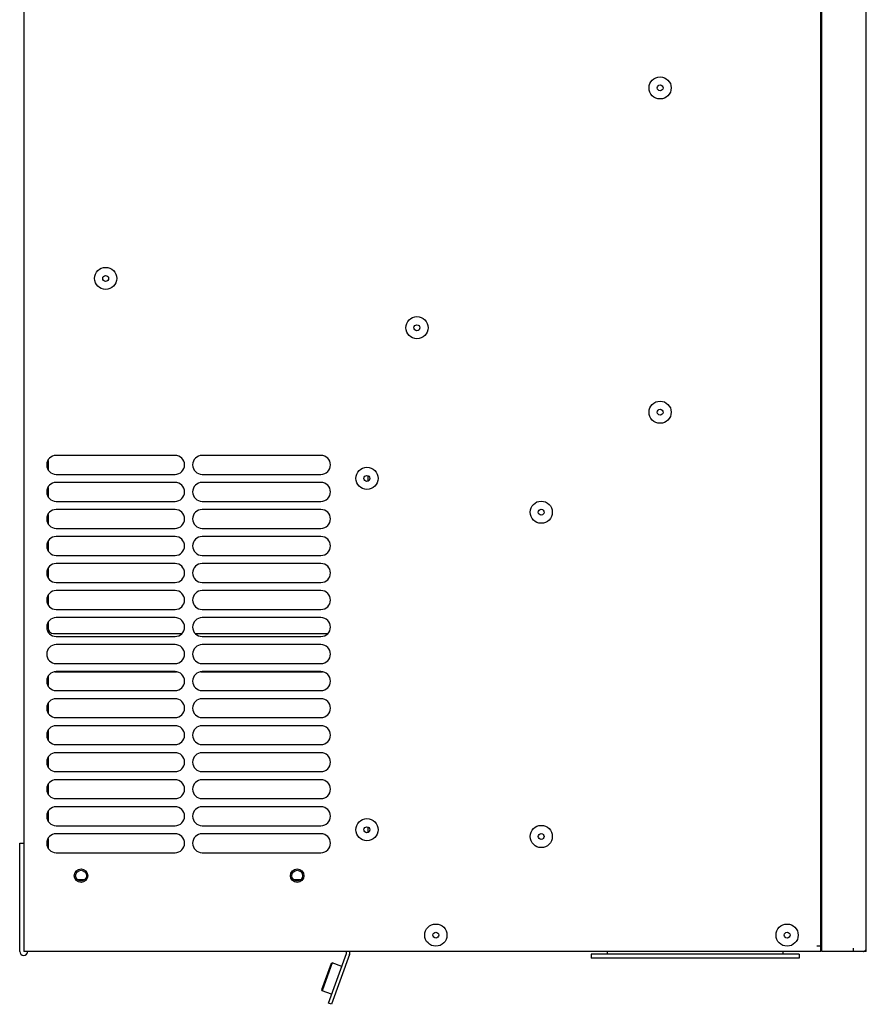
# Model space of a CAD drawing. Header units: millimetres. Extents: x 1117 to 38156, y -1945 to 7303.
# Tile 315 of 656: x 11268 to 11582, y 377 to 741. Entities that reach past the tile are written whole.
import ezdxf

# ---------------------------------------------------------------- set-up
doc = ezdxf.new("R2010")
doc.units = ezdxf.units.MM

msp = doc.modelspace()

# ---------------------------------------------------------------- linework, layer by layer
at = {"color": 7, "linetype": 'Continuous'}
for p, q in [((11269.966, 1054.713), (11269.966, 396.713)), ((11564.966, 396.713), (11564.966, 1040.713)), ((11565.266, 396.713), (11565.266, 1040.713)), ((11581.766, 397.913), (11581.766, 1039.513)), ((11325.966, 580.213), (11281.966, 580.213)), ((11379.966, 580.213), (11335.966, 580.213)), ((11278.966, 578.402), (11278.966, 575.024)), ((11281.966, 573.213), (11325.966, 573.213)), ((11335.966, 573.213), (11379.966, 573.213)), ((11397.466, 570.75), (11397.466, 572.675)), ((11278.966, 568.402), (11278.966, 565.024)), ((11325.966, 570.213), (11281.966, 570.213)), ((11379.966, 570.213), (11335.966, 570.213)), ((11281.966, 563.213), (11325.966, 563.213)), ((11335.966, 563.213), (11379.966, 563.213)), ((11278.966, 558.402), (11278.966, 555.024)), ((11325.966, 560.213), (11281.966, 560.213)), ((11379.966, 560.213), (11335.966, 560.213)), ((11281.966, 553.213), (11325.966, 553.213)), ((11325.966, 550.213), (11281.966, 550.213)), ((11335.966, 553.213), (11379.966, 553.213)), ((11379.966, 550.213), (11335.966, 550.213)), ((11278.966, 548.402), (11278.966, 545.024)), ((11281.966, 543.213), (11325.966, 543.213)), ((11335.966, 543.213), (11379.966, 543.213)), ((11325.966, 540.213), (11281.966, 540.213)), ((11379.966, 540.213), (11335.966, 540.213)), ((11278.966, 538.402), (11278.966, 535.024)), ((11281.966, 533.213), (11325.966, 533.213)), ((11335.966, 533.213), (11379.966, 533.213)), ((11278.966, 528.402), (11278.966, 525.024)), ((11325.966, 530.213), (11281.966, 530.213)), ((11379.966, 530.213), (11335.966, 530.213)), ((11281.966, 523.213), (11325.966, 523.213)), ((11335.966, 523.213), (11379.966, 523.213)), ((11278.966, 518.402), (11278.966, 516.313)), ((11325.966, 520.213), (11281.966, 520.213)), ((11379.966, 520.213), (11335.966, 520.213)), ((11280.966, 514.313), (11328.491, 514.313)), ((11333.441, 514.313), (11382.491, 514.313)), ((11281.966, 513.213), (11325.966, 513.213)), ((11325.966, 510.213), (11281.966, 510.213)), ((11335.966, 513.213), (11379.966, 513.213)), ((11379.966, 510.213), (11335.966, 510.213)), ((11281.966, 503.213), (11325.966, 503.213)), ((11335.966, 503.213), (11379.966, 503.213)), ((11281.464, 500.113), (11326.469, 500.113)), ((11325.966, 500.213), (11281.966, 500.213)), ((11335.464, 500.113), (11380.469, 500.113)), ((11379.966, 500.213), (11335.966, 500.213)), ((11278.966, 498.113), (11278.966, 495.024)), ((11281.966, 493.213), (11325.966, 493.213)), ((11335.966, 493.213), (11379.966, 493.213)), ((11278.966, 488.402), (11278.966, 485.024)), ((11325.966, 490.213), (11281.966, 490.213)), ((11379.966, 490.213), (11335.966, 490.213)), ((11281.966, 483.213), (11325.966, 483.213)), ((11335.966, 483.213), (11379.966, 483.213)), ((11278.966, 478.402), (11278.966, 475.024)), ((11325.966, 480.213), (11281.966, 480.213)), ((11379.966, 480.213), (11335.966, 480.213)), ((11281.966, 473.213), (11325.966, 473.213)), ((11325.966, 470.213), (11281.966, 470.213)), ((11335.966, 473.213), (11379.966, 473.213)), ((11379.966, 470.213), (11335.966, 470.213)), ((11278.966, 468.402), (11278.966, 465.024)), ((11281.966, 463.213), (11325.966, 463.213)), ((11335.966, 463.213), (11379.966, 463.213)), ((11325.966, 460.213), (11281.966, 460.213)), ((11379.966, 460.213), (11335.966, 460.213)), ((11278.966, 458.402), (11278.966, 455.024)), ((11281.966, 453.213), (11325.966, 453.213)), ((11335.966, 453.213), (11379.966, 453.213)), ((11278.966, 448.402), (11278.966, 445.024)), ((11325.966, 450.213), (11281.966, 450.213)), ((11379.966, 450.213), (11335.966, 450.213)), ((11281.966, 443.213), (11325.966, 443.213)), ((11335.966, 443.213), (11379.966, 443.213)), ((11397.466, 440.75), (11397.466, 442.675)), ((11278.966, 438.402), (11278.966, 435.024)), ((11325.966, 440.213), (11281.966, 440.213)), ((11379.966, 440.213), (11335.966, 440.213)), ((11268.466, 436.713), (11269.966, 436.713)), ((11268.466, 396.713), (11268.466, 436.713)), ((11281.966, 433.213), (11325.966, 433.213)), ((11335.966, 433.213), (11379.966, 433.213)), ((11289.77, 423.313), (11292.563, 423.313)), ((11369.77, 423.313), (11372.563, 423.313)), ((11563.466, 398.713), (11564.966, 398.713)), ((11565.068, 398.713), (11565.266, 398.713)), ((11577.055, 396.713), (11577.055, 397.913)), ((11581.761, 396.713), (11581.761, 397.913)), ((11564.966, 396.713), (11269.966, 396.713)), ((11382.698, 377.529), (11389.394, 395.925)), ((11390.522, 395.515), (11383.826, 377.119)), ((11389.466, 396.336), (11389.466, 396.713)), ((11390.666, 396.336), (11390.666, 396.713)), ((11556.966, 395.713), (11479.966, 395.713)), ((11479.966, 395.713), (11479.966, 394.213)), ((11556.966, 394.213), (11479.966, 394.213)), ((11485.966, 395.713), (11485.966, 396.713)), ((11550.966, 395.713), (11550.966, 396.713)), ((11556.966, 395.713), (11556.966, 394.213)), ((11580.555, 396.713), (11565.266, 396.713)), ((11580.765, 396.713), (11580.765, 396.732)), ((11581.761, 396.713), (11580.765, 396.713)), ((11580.766, 396.713), (11580.766, 396.732)), ((11383.721, 392.268), (11380.164, 382.496)), ((11384.106, 392.448), (11380.343, 382.111)), ((11383.721, 392.268), (11384.106, 392.448)), ((11387.658, 391.155), (11384.106, 392.448)), ((11380.164, 382.495), (11380.343, 382.111)), ((11383.895, 380.818), (11380.343, 382.111)), ((11383.826, 377.119), (11382.698, 377.529))]:
    msp.add_line(p, q, dxfattribs=at)
for centre, radius in [((11505.466, 716.213), 4.1), ((11505.466, 716.213), 1.09), ((11300.266, 645.713), 4.1), ((11300.266, 645.713), 1.09), ((11415.466, 627.463), 4.1), ((11415.466, 627.463), 1.09), ((11505.466, 596.213), 4.1), ((11505.466, 596.213), 1.09), ((11396.966, 571.713), 4.1), ((11396.966, 571.713), 1.09), ((11461.466, 559.213), 4.1), ((11461.466, 559.213), 1.09), ((11396.966, 441.713), 4.1), ((11396.966, 441.713), 1.09), ((11461.466, 439.213), 4.1), ((11461.466, 439.213), 1.09), ((11291.166, 424.713), 2.5), ((11291.166, 424.713), 2), ((11371.166, 424.713), 2.5), ((11371.166, 424.713), 2), ((11422.466, 402.713), 4.1), ((11552.466, 402.713), 4.1), ((11422.466, 402.713), 1.09), ((11552.466, 402.713), 1.09)]:
    msp.add_circle(centre, radius, dxfattribs=at)
for centre, radius, start, end in [((11281.966, 576.713), 3.5, 90, 270), ((11325.966, 576.713), 3.5, 270, 90), ((11335.966, 576.713), 3.5, 90, 270), ((11379.966, 576.713), 3.5, 270, 90), ((11281.966, 566.713), 3.5, 90, 270), ((11325.966, 566.713), 3.5, 270, 90), ((11335.966, 566.713), 3.5, 90, 270), ((11379.966, 566.713), 3.5, 270, 90), ((11281.966, 556.713), 3.5, 90, 270), ((11325.966, 556.713), 3.5, 270, 90), ((11335.966, 556.713), 3.5, 90, 270), ((11379.966, 556.713), 3.5, 270, 90), ((11281.966, 546.713), 3.5, 90, 270), ((11325.966, 546.713), 3.5, 270, 90), ((11335.966, 546.713), 3.5, 90, 270), ((11379.966, 546.713), 3.5, 270, 90), ((11281.966, 536.713), 3.5, 90, 270), ((11325.966, 536.713), 3.5, 270, 90), ((11335.966, 536.713), 3.5, 90, 270), ((11379.966, 536.713), 3.5, 270, 90), ((11281.966, 526.713), 3.5, 90, 270), ((11325.966, 526.713), 3.5, 270, 90), ((11335.966, 526.713), 3.5, 90, 270), ((11379.966, 526.713), 3.5, 270, 90), ((11281.966, 516.713), 3.5, 90, 270), ((11325.966, 516.713), 3.5, 270, 90), ((11335.966, 516.713), 3.5, 90, 270), ((11379.966, 516.713), 3.5, 270, 90), ((11280.966, 516.313), 2, 180, 270), ((11281.966, 506.713), 3.5, 90, 270), ((11325.966, 506.713), 3.5, 270, 90), ((11335.966, 506.713), 3.5, 90, 270), ((11379.966, 506.713), 3.5, 270, 90), ((11281.966, 496.713), 3.5, 90, 270), ((11325.966, 496.713), 3.5, 270, 90), ((11335.966, 496.713), 3.5, 90, 270), ((11379.966, 496.713), 3.5, 270, 90), ((11280.966, 498.113), 2, 168.96923, 180), ((11281.966, 486.713), 3.5, 90, 270), ((11325.966, 486.713), 3.5, 270, 90), ((11335.966, 486.713), 3.5, 90, 270), ((11379.966, 486.713), 3.5, 270, 90), ((11281.966, 476.713), 3.5, 90, 270), ((11325.966, 476.713), 3.5, 270, 90), ((11335.966, 476.713), 3.5, 90, 270), ((11379.966, 476.713), 3.5, 270, 90), ((11281.966, 466.713), 3.5, 90, 270), ((11325.966, 466.713), 3.5, 270, 90), ((11335.966, 466.713), 3.5, 90, 270), ((11379.966, 466.713), 3.5, 270, 90), ((11281.966, 456.713), 3.5, 90, 270), ((11325.966, 456.713), 3.5, 270, 90), ((11335.966, 456.713), 3.5, 90, 270), ((11379.966, 456.713), 3.5, 270, 90), ((11281.966, 446.713), 3.5, 90, 270), ((11325.966, 446.713), 3.5, 270, 90), ((11335.966, 446.713), 3.5, 90, 270), ((11379.966, 446.713), 3.5, 270, 90), ((11281.966, 436.713), 3.5, 90, 270), ((11325.966, 436.713), 3.5, 270, 90), ((11335.966, 436.713), 3.5, 90, 270), ((11379.966, 436.713), 3.5, 270, 90), ((11580.553, 397.92), 1.208, 292.49241, 359.66258), ((11269.966, 396.713), 1.5, 180, 0), ((11388.266, 396.336), 1.2, 340, 0), ((11388.266, 396.336), 2.4, 340, 0), ((11580.555, 397.918), 1.206, 270.01141, 280.06411), ((11580.566, 397.913), 1.2, 270, 281.25), ((11580.556, 397.913), 1.201, 280.07197, 281.23475), ((11580.554, 397.919), 1.207, 281.24915, 292.45201)]:
    msp.add_arc(centre, radius, start, end, dxfattribs=at)

doc.saveas('drawing.dxf')
